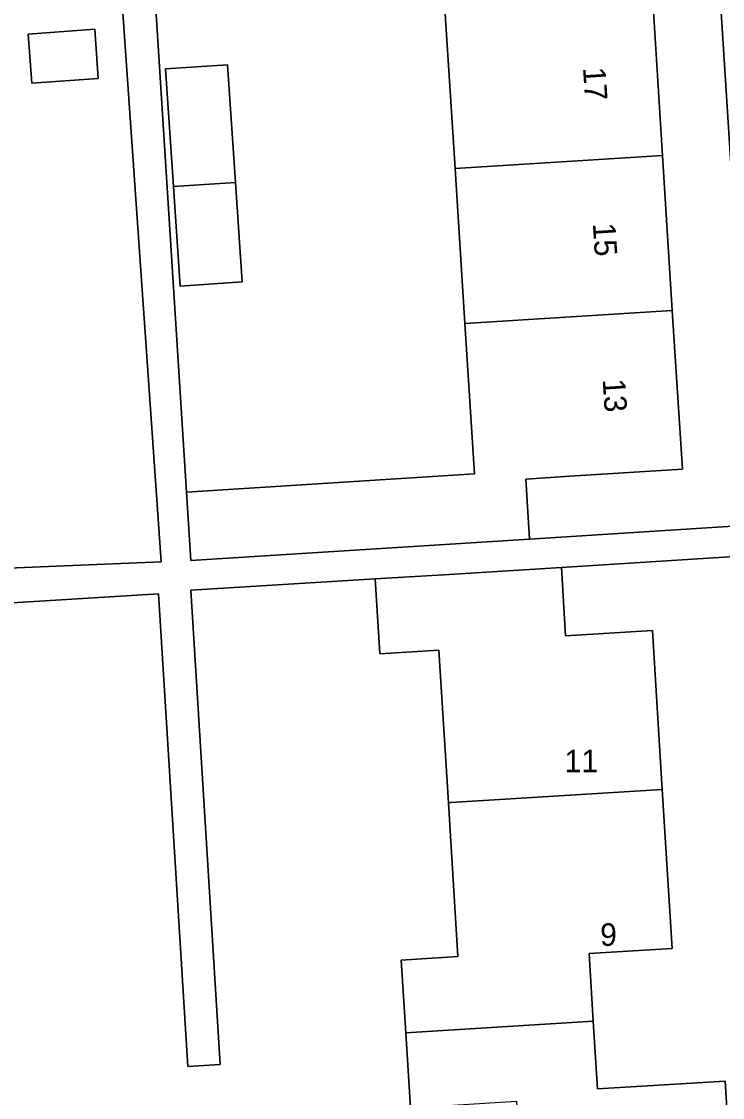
# Model space of a CAD drawing. Extents: x 159680 to 160786, y 387323 to 388340.
# Drawn here: x 160504.5 to 160535.62, y 388126.97 to 388174.76 of the extents above; entities that cross this region are included whole.
import ezdxf

# ---------------------------------------------------------------- set-up
doc = ezdxf.new("R2010")
doc.units = 0
for name, color, linetype in [('IMGEO_Erf', 7, 'Continuous'), ('IMGEO_Pand', 7, 'Continuous'), ('IMGEO_Pand_nummerreeks', 7, 'Continuous'), ('IMGEO_Voetpad_open', 7, 'Continuous')]:
    doc.layers.add(name, color=color, linetype=linetype)

msp = doc.modelspace()

# ---------------------------------------------------------------- linework, layer by layer
at = {"layer": 'IMGEO_Erf'}
for points in [[(160532.525, 388175.685), (160532.959, 388168.809), (160533.393, 388161.932), (160533.838, 388154.877), (160528.848, 388154.562), (160526.882, 388154.438), (160527.05, 388151.773), (160537.005, 388152.406), (160533.135, 388213.277)], [(160496.006, 388180.063), (160496.402, 388173.427), (160500, 388173.642), (160500.973, 388173.7), (160501.171, 388170.383), (160501.369, 388167.071), (160500, 388166.989), (160498.887, 388166.923), (160499.289, 388160.206), (160499.693, 388153.445), (160500, 388153.463), (160502.271, 388153.599), (160502.461, 388150.417), (160510.69, 388150.767), (160506.498, 388211.005)], [(160510.425, 388175.805), (160511.828, 388153.858), (160524.602, 388154.665), (160524.18, 388161.351), (160523.746, 388168.228), (160523.312, 388175.103)], [(160537.091, 388151.061), (160528.467, 388150.513), (160528.655, 388147.47), (160532.513, 388147.708), (160532.949, 388140.65), (160533.386, 388133.589), (160529.697, 388133.361), (160529.883, 388130.355), (160530.068, 388127.35), (160535.733, 388127.7), (160536.163, 388120.735), (160536.594, 388113.769), (160536.326, 388113.752), (160531.016, 388113.423), (160531.2, 388110.45), (160531.384, 388107.477), (160534.947, 388107.696), (160535.386, 388100.605), (160535.824, 388093.514), (160538.774, 388093.638)], [(160521.761, 388126.51), (160521.555, 388129.835), (160521.355, 388133.075), (160523.873, 388133.231), (160523.451, 388140.064), (160523.032, 388146.834), (160520.4, 388146.672), (160520.194, 388150.002), (160512.008, 388149.496), (160513.31, 388128.441), (160511.877, 388128.352), (160510.579, 388149.338), (160502.628, 388148.846), (160502.828, 388145.698), (160500, 388145.518), (160498.282, 388145.408), (160498.722, 388138.496), (160499.147, 388131.81), (160500, 388131.864), (160503.783, 388132.105), (160503.994, 388128.785), (160504.2, 388125.556)]]:
    msp.add_lwpolyline(points, dxfattribs=at)
for points in [[(160504.791, 388174.204), (160507.745, 388174.419), (160507.904, 388172.231), (160504.951, 388172.016)], [(160513.994, 388167.613), (160514.286, 388163.192), (160511.533, 388163.009), (160511.24, 388167.439), (160510.894, 388172.66), (160513.647, 388172.843)]]:
    msp.add_lwpolyline(points, close=True, dxfattribs=at)
at = {"layer": 'IMGEO_Pand'}
for points in [[(160532.959, 388168.809), (160532.525, 388175.685), (160523.312, 388175.103), (160523.746, 388168.228)], [(160504.791, 388174.204), (160504.951, 388172.016), (160507.904, 388172.231), (160507.745, 388174.419)], [(160513.647, 388172.843), (160510.894, 388172.66), (160511.24, 388167.439), (160513.994, 388167.613)], [(160523.746, 388168.228), (160524.18, 388161.351), (160533.393, 388161.932), (160532.959, 388168.809)], [(160513.994, 388167.613), (160511.24, 388167.439), (160511.533, 388163.009), (160514.286, 388163.192)], [(160524.602, 388154.665), (160511.828, 388153.858), (160512.02, 388150.824), (160527.05, 388151.773), (160526.882, 388154.438), (160528.848, 388154.562), (160533.838, 388154.877), (160533.393, 388161.932), (160524.18, 388161.351)], [(160523.56, 388140.071), (160532.949, 388140.65), (160532.513, 388147.708), (160528.655, 388147.47), (160528.467, 388150.513), (160523.477, 388150.205), (160520.194, 388150.002), (160520.4, 388146.672), (160523.032, 388146.834), (160523.451, 388140.064)], [(160523.451, 388140.064), (160523.873, 388133.231), (160521.355, 388133.075), (160521.555, 388129.835), (160529.883, 388130.355), (160529.697, 388133.361), (160533.386, 388133.589), (160532.949, 388140.65), (160523.56, 388140.071)], [(160521.555, 388129.835), (160521.761, 388126.51), (160526.47, 388126.801), (160526.88, 388120.163), (160536.163, 388120.735), (160535.733, 388127.7), (160530.068, 388127.35), (160529.883, 388130.355)]]:
    msp.add_lwpolyline(points, close=True, dxfattribs=at)
at = {"layer": 'IMGEO_Voetpad_open'}
for points in [[(160530.893, 388235.298), (160531.055, 388232.473), (160531.246, 388229.468), (160531.438, 388226.463), (160531.629, 388223.458), (160531.82, 388220.453), (160532.012, 388217.448), (160532.203, 388214.443), (160533.058, 388214.491), (160533.135, 388213.277), (160537.005, 388152.406), (160537.091, 388151.061), (160540.611, 388095.69), (160541.382, 388088.599)], [(160537.005, 388152.406), (160527.05, 388151.773), (160512.02, 388150.824), (160511.828, 388153.858), (160510.425, 388175.805), (160510.388, 388175.803), (160510.05, 388181.172), (160509.737, 388186.126), (160509.765, 388186.128), (160509.461, 388190.876), (160509.399, 388190.872), (160509.146, 388194.885), (160508.851, 388199.554), (160508.128, 388211.727)], [(160506.498, 388211.005), (160510.69, 388150.767), (160502.461, 388150.417), (160500, 388150.271), (160499.161, 388150.221), (160494.169, 388149.922), (160485.625, 388149.385), (160485.726, 388147.778), (160494.307, 388148.317), (160499.297, 388148.634), (160500, 388148.679), (160502.628, 388148.846), (160510.579, 388149.338), (160511.877, 388128.352), (160513.31, 388128.441), (160512.008, 388149.496), (160520.194, 388150.002), (160523.477, 388150.205), (160528.467, 388150.513), (160537.091, 388151.061)]]:
    msp.add_lwpolyline(points, dxfattribs=at)

# ---------------------------------------------------------------- texts
at = {"layer": 'IMGEO_Pand_nummerreeks'}
for s, p in [('17', (160529.426, 388172.708)), ('15', (160529.863, 388165.787)), ('13', (160530.299, 388158.865))]:
    msp.add_text(s, height=1, rotation=273.6096, dxfattribs=at).set_placement(p)
for s, p in [('11', (160528.608, 388141.416)), ('9', (160530.187, 388133.703))]:
    msp.add_text(s, height=1, dxfattribs=at).set_placement(p)

doc.saveas('drawing.dxf')
